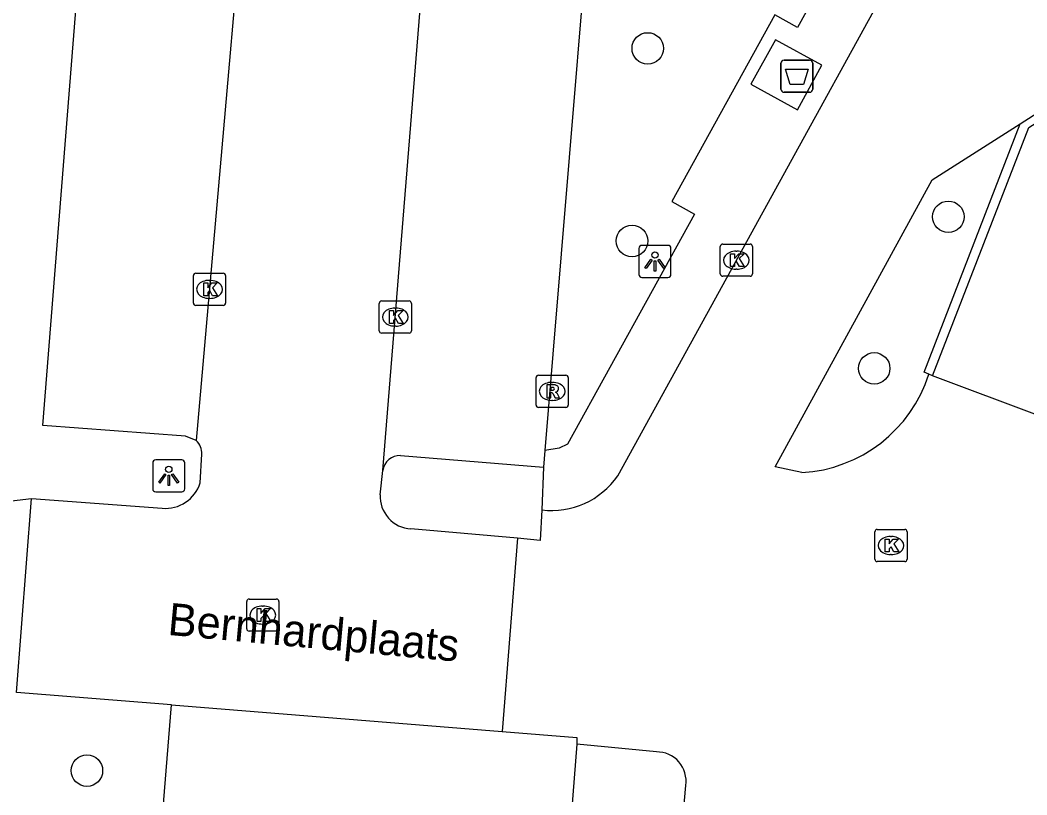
# Model space of a CAD drawing. Extents: x 159961 to 160856, y 382704 to 383353.
# Drawn here: x 160600.71 to 160632, y 383212.13 to 383236.21 of the extents above; entities that cross this region are included whole.
import ezdxf

# ---------------------------------------------------------------- set-up
doc = ezdxf.new("R2010")
doc.units = 0
for name, color, linetype in [('IMGEO_Afval_apart_plaats', 7, 'Continuous'), ('IMGEO_Boom', 7, 'Continuous'), ('IMGEO_Kolk', 7, 'Continuous'), ('IMGEO_Lichtpunt', 7, 'Continuous'), ('IMGEO_Muur', 7, 'Continuous'), ('IMGEO_Openbare_ruimte_label', 7, 'Continuous'), ('IMGEO_Parkeervlak_open', 7, 'Continuous'), ('IMGEO_Rijbaan_lokaal_open', 7, 'Continuous'), ('IMGEO_Rioolput', 7, 'Continuous'), ('IMGEO_Voetpad_gesloten', 7, 'Continuous'), ('IMGEO_Voetpad_open', 7, 'Continuous')]:
    doc.layers.add(name, color=color, linetype=linetype)

msp = doc.modelspace()

# ---------------------------------------------------------------- linework, layer by layer
at = {"layer": 'IMGEO_Afval_apart_plaats'}
for p, q in [((160624.454, 383234.965), (160625.244, 383234.965)), ((160625.244, 383234.965), (160624.454, 383234.965)), ((160624.354, 383234.065), (160624.354, 383234.865)), ((160624.354, 383234.865), (160624.354, 383234.065)), ((160625.344, 383234.865), (160625.344, 383234.065)), ((160625.344, 383234.065), (160625.344, 383234.865)), ((160625.244, 383233.965), (160624.454, 383233.965)), ((160624.454, 383233.965), (160625.244, 383233.965))]:
    msp.add_line(p, q, dxfattribs=at)
msp.add_lwpolyline([(160624.497, 383234.679), (160625.201, 383234.679), (160625.052, 383234.209), (160624.646, 383234.209), (160624.497, 383234.679)], dxfattribs=at)
for centre, start, end in [((160624.454, 383234.865), 90, 180), ((160624.454, 383234.865), 90, 180), ((160625.244, 383234.865), 0, 90), ((160625.244, 383234.865), 360, 90), ((160624.454, 383234.065), 180, 270), ((160624.454, 383234.065), 180, 270), ((160625.244, 383234.065), 270, 0), ((160625.244, 383234.065), 270, 0)]:
    msp.add_arc(centre, 0.1, start, end, dxfattribs=at)
at = {"layer": 'IMGEO_Boom'}
for centre in [(160620.216, 383235.328), (160629.556, 383230.094), (160619.728, 383229.343), (160627.253, 383225.382), (160602.789, 383212.88)]:
    msp.add_circle(centre, 0.489, dxfattribs=at)
at = {"layer": 'IMGEO_Kolk'}
for p, q in [((160622.47, 383228.318), (160622.47, 383229.17)), ((160622.545, 383229.244), (160623.397, 383229.244)), ((160622.958, 383229.024), (160622.983, 383229.024)), ((160623.471, 383229.17), (160623.471, 383228.318)), ((160622.981, 383228.464), (160622.956, 383228.464)), ((160606.098, 383227.413), (160606.098, 383228.265)), ((160606.173, 383228.339), (160607.025, 383228.339)), ((160606.586, 383228.119), (160606.611, 383228.119)), ((160607.099, 383228.265), (160607.099, 383227.413)), ((160623.397, 383228.244), (160622.545, 383228.244)), ((160606.609, 383227.559), (160606.584, 383227.559)), ((160611.948, 383227.477), (160612.8, 383227.477)), ((160607.025, 383227.339), (160606.173, 383227.339)), ((160611.873, 383226.551), (160611.873, 383227.403)), ((160612.361, 383227.257), (160612.386, 383227.257)), ((160612.874, 383227.403), (160612.874, 383226.551)), ((160612.384, 383226.697), (160612.359, 383226.697)), ((160612.8, 383226.477), (160611.948, 383226.477)), ((160627.273, 383219.45), (160627.273, 383220.302)), ((160627.348, 383220.376), (160628.2, 383220.376)), ((160628.274, 383220.302), (160628.274, 383219.45)), ((160627.761, 383220.156), (160627.786, 383220.156)), ((160627.784, 383219.596), (160627.759, 383219.596)), ((160628.2, 383219.376), (160627.348, 383219.376)), ((160607.754, 383217.288), (160607.754, 383218.14)), ((160607.829, 383218.214), (160608.681, 383218.214)), ((160608.755, 383218.14), (160608.755, 383217.288)), ((160608.242, 383217.994), (160608.267, 383217.994)), ((160608.265, 383217.434), (160608.24, 383217.434)), ((160608.681, 383217.214), (160607.829, 383217.214))]:
    msp.add_line(p, q, dxfattribs=at)
for points in [[(160622.47, 383228.318), (160622.47, 383229.17)], [(160622.545, 383229.244), (160623.397, 383229.244)], [(160623.471, 383229.17), (160623.471, 383228.318)], [(160622.791, 383228.944), (160622.914, 383228.944), (160622.914, 383228.793), (160623.044, 383228.944), (160623.208, 383228.944), (160623.062, 383228.793), (160623.215, 383228.544), (160623.063, 383228.544), (160622.978, 383228.708), (160622.914, 383228.641), (160622.914, 383228.544), (160622.791, 383228.544), (160622.791, 383228.944)], [(160606.098, 383227.413), (160606.098, 383228.265)], [(160606.173, 383228.339), (160607.025, 383228.339)], [(160607.099, 383228.265), (160607.099, 383227.413)], [(160623.397, 383228.244), (160622.545, 383228.244)], [(160606.419, 383228.039), (160606.542, 383228.039), (160606.542, 383227.888), (160606.672, 383228.039), (160606.836, 383228.039), (160606.69, 383227.888), (160606.843, 383227.639), (160606.691, 383227.639), (160606.606, 383227.803), (160606.542, 383227.736), (160606.542, 383227.639), (160606.419, 383227.639), (160606.419, 383228.039)], [(160611.948, 383227.477), (160612.8, 383227.477)], [(160607.025, 383227.339), (160606.173, 383227.339)], [(160611.873, 383226.551), (160611.873, 383227.403)], [(160612.194, 383227.177), (160612.317, 383227.177), (160612.317, 383227.026), (160612.447, 383227.177), (160612.611, 383227.177), (160612.465, 383227.026), (160612.618, 383226.777), (160612.466, 383226.777), (160612.381, 383226.941), (160612.317, 383226.874), (160612.317, 383226.777), (160612.194, 383226.777), (160612.194, 383227.177)], [(160612.874, 383227.403), (160612.874, 383226.551)], [(160612.8, 383226.477), (160611.948, 383226.477)], [(160627.273, 383219.45), (160627.273, 383220.302)], [(160627.348, 383220.376), (160628.2, 383220.376)], [(160628.274, 383220.302), (160628.274, 383219.45)], [(160627.594, 383220.076), (160627.717, 383220.076), (160627.717, 383219.925), (160627.847, 383220.076), (160628.011, 383220.076), (160627.865, 383219.925), (160628.018, 383219.676), (160627.866, 383219.676), (160627.781, 383219.84), (160627.717, 383219.773), (160627.717, 383219.676), (160627.594, 383219.676), (160627.594, 383220.076)], [(160628.2, 383219.376), (160627.348, 383219.376)], [(160607.754, 383217.288), (160607.754, 383218.14)], [(160607.829, 383218.214), (160608.681, 383218.214)], [(160608.755, 383218.14), (160608.755, 383217.288)], [(160608.075, 383217.914), (160608.198, 383217.914), (160608.198, 383217.763), (160608.328, 383217.914), (160608.492, 383217.914), (160608.346, 383217.763), (160608.499, 383217.514), (160608.347, 383217.514), (160608.262, 383217.678), (160608.198, 383217.611), (160608.198, 383217.514), (160608.075, 383217.514), (160608.075, 383217.914)], [(160608.681, 383217.214), (160607.829, 383217.214)]]:
    msp.add_lwpolyline(points, dxfattribs=at)
for centre, start, end in [((160622.547, 383229.168), 91.552, 178.448), ((160622.547, 383229.168), 91.552, 178.448), ((160623.395, 383229.168), 1.552, 88.448), ((160623.395, 383229.168), 1.552, 88.448), ((160606.175, 383228.263), 91.552, 178.448), ((160606.175, 383228.263), 91.552, 178.448), ((160607.023, 383228.263), 1.552, 88.448), ((160607.023, 383228.263), 1.552, 88.448), ((160622.547, 383228.32), 181.552, 268.448), ((160622.547, 383228.32), 181.552, 268.448), ((160623.395, 383228.32), 271.552, 358.448), ((160623.395, 383228.32), 271.552, 358.448), ((160611.95, 383227.401), 91.552, 178.448), ((160611.95, 383227.401), 91.552, 178.448), ((160612.798, 383227.401), 1.552, 88.448), ((160612.798, 383227.401), 1.552, 88.448), ((160606.175, 383227.415), 181.552, 268.448), ((160606.175, 383227.415), 181.552, 268.448), ((160607.023, 383227.415), 271.552, 358.448), ((160607.023, 383227.415), 271.552, 358.448), ((160611.95, 383226.553), 181.552, 268.448), ((160611.95, 383226.553), 181.552, 268.448), ((160612.798, 383226.553), 271.552, 358.448), ((160612.798, 383226.553), 271.552, 358.448), ((160627.35, 383220.3), 91.552, 178.448), ((160627.35, 383220.3), 91.552, 178.448), ((160628.198, 383220.3), 1.552, 88.448), ((160628.198, 383220.3), 1.552, 88.448), ((160627.35, 383219.452), 181.552, 268.448), ((160627.35, 383219.452), 181.552, 268.448), ((160628.198, 383219.452), 271.552, 358.448), ((160628.198, 383219.452), 271.552, 358.448), ((160607.831, 383218.138), 91.552, 178.448), ((160607.831, 383218.138), 91.552, 178.448), ((160608.679, 383218.138), 1.552, 88.448), ((160608.679, 383218.138), 1.552, 88.448), ((160607.831, 383217.29), 181.552, 268.448), ((160607.831, 383217.29), 181.552, 268.448), ((160608.679, 383217.29), 271.552, 358.448), ((160608.679, 383217.29), 271.552, 358.448)]:
    msp.add_arc(centre, 0.0765, start, end, dxfattribs=at)
for centre, major_axis, ratio, start_param, end_param in [((160622.957, 383228.744), (-0.387, 0.002), 0.722429, 4.712389, 7.853982), ((160622.982, 383228.744), (-0.39, 0.002), 0.717154, 1.570796, 4.712389), ((160606.585, 383227.839), (-0.387, 0.002), 0.722429, 4.712389, 7.853982), ((160606.61, 383227.839), (-0.39, 0.002), 0.717154, 1.570796, 4.712389), ((160612.36, 383226.977), (-0.387, 0.002), 0.722429, 4.712389, 7.853982), ((160612.385, 383226.977), (-0.39, 0.002), 0.717154, 1.570796, 4.712389), ((160627.76, 383219.876), (-0.387, 0.002), 0.722429, 4.712389, 7.853982), ((160627.785, 383219.876), (-0.39, 0.002), 0.717154, 1.570796, 4.712389), ((160608.241, 383217.714), (-0.387, 0.002), 0.722429, 4.712389, 7.853982), ((160608.266, 383217.714), (-0.39, 0.002), 0.717154, 1.570796, 4.712389)]:
    msp.add_ellipse(centre, major_axis=major_axis, ratio=ratio, start_param=start_param, end_param=end_param, dxfattribs=at)
at = {"layer": 'IMGEO_Lichtpunt'}
for p, q in [((160619.942, 383229.11), (160619.942, 383228.303)), ((160619.942, 383229.11), (160619.942, 383228.303)), ((160620.844, 383229.205), (160620.036, 383229.205)), ((160620.844, 383229.205), (160620.036, 383229.205)), ((160620.938, 383228.303), (160620.938, 383229.11)), ((160620.938, 383228.303), (160620.938, 383229.11)), ((160620.036, 383228.209), (160620.844, 383228.209)), ((160620.036, 383228.209), (160620.844, 383228.209)), ((160604.833, 383222.445), (160604.833, 383221.638)), ((160604.833, 383222.445), (160604.833, 383221.638)), ((160605.735, 383222.54), (160604.927, 383222.54)), ((160605.735, 383222.54), (160604.927, 383222.54)), ((160605.829, 383221.638), (160605.829, 383222.445)), ((160605.829, 383221.638), (160605.829, 383222.445)), ((160604.927, 383221.544), (160605.735, 383221.544)), ((160604.927, 383221.544), (160605.735, 383221.544))]:
    msp.add_line(p, q, dxfattribs=at)
for points in [[(160620.316, 383228.774), (160620.355, 383228.746), (160620.167, 383228.484), (160620.129, 383228.511), (160620.316, 383228.774)], [(160620.418, 383228.726), (160620.465, 383228.726), (160620.465, 383228.404), (160620.418, 383228.404), (160620.418, 383228.726)], [(160620.528, 383228.746), (160620.566, 383228.773), (160620.753, 383228.511), (160620.714, 383228.483), (160620.528, 383228.746)], [(160605.207, 383222.109), (160605.246, 383222.081), (160605.058, 383221.819), (160605.02, 383221.846), (160605.207, 383222.109)], [(160605.419, 383222.081), (160605.457, 383222.108), (160605.644, 383221.846), (160605.605, 383221.818), (160605.419, 383222.081)], [(160605.309, 383222.061), (160605.356, 383222.061), (160605.356, 383221.739), (160605.309, 383221.739), (160605.309, 383222.061)]]:
    msp.add_lwpolyline(points, dxfattribs=at)
for centre in [(160620.441, 383228.908), (160605.332, 383222.243)]:
    msp.add_circle(centre, 0.0994, dxfattribs=at)
for centre, start, end in [((160620.036, 383229.11), 90, 180), ((160620.036, 383229.11), 90, 180), ((160620.844, 383229.11), 0, 90), ((160620.844, 383229.11), 0, 90), ((160620.036, 383228.303), 180, 270), ((160620.036, 383228.303), 180, 270), ((160620.844, 383228.303), 270, 0), ((160620.844, 383228.303), 270, 360), ((160604.927, 383222.445), 90, 180), ((160604.927, 383222.445), 90, 180), ((160605.735, 383222.445), 0, 90), ((160605.735, 383222.445), 0, 90), ((160604.927, 383221.638), 180, 270), ((160604.927, 383221.638), 180, 270), ((160605.735, 383221.638), 270, 0), ((160605.735, 383221.638), 270, 360)]:
    msp.add_arc(centre, 0.0946, start, end, dxfattribs=at)
at = {"layer": 'IMGEO_Muur'}
for points in [[(160631.79, 383232.988), (160634.244, 383234.559), (160635.823, 383235.57), (160636.328, 383235.894), (160639.8, 383235.593)], [(160629.068, 383225.154), (160632.058, 383232.865), (160634.329, 383234.309), (160636.015, 383235.381), (160636.365, 383235.603), (160643.856, 383234.981), (160645.837, 383234.258)], [(160628.955, 383225.201), (160628.808, 383225.262), (160631.79, 383232.988)], [(160629.068, 383225.154), (160628.955, 383225.201)]]:
    msp.add_lwpolyline(points, dxfattribs=at)
at = {"layer": 'IMGEO_Parkeervlak_open'}
for points in [[(160619.035, 383247.17), (160617.021, 383222.827)], [(160618.008, 383213.698), (160617.644, 383208.944), (160605.013, 383209.916), (160605.417, 383214.921)]]:
    msp.add_lwpolyline(points, dxfattribs=at)
at = {"layer": 'IMGEO_Rijbaan_lokaal_open'}
for points in [[(160608.369, 383248.077), (160606.188, 383223.138)], [(160611.981, 383222.205), (160614.031, 383247.569)], [(160619.282, 383222.044), (160632.722, 383246.461)], [(160625.008, 383222.141), (160624.176, 383222.327), (160629.057, 383231.238), (160631.79, 383232.988)], [(160632.411, 383223.893), (160629.068, 383225.154)], [(160606.308, 383221.823), (160606.359, 383222.717)], [(160611.901, 383221.456), (160611.981, 383222.205)], [(160600.599, 383215.308), (160601.07, 383221.342)], [(160601.07, 383221.342), (160605.124, 383221.033)], [(160616.927, 383220.983), (160616.878, 383220.037), (160616.173, 383220.1)], [(160616.173, 383220.1), (160612.857, 383220.394)], [(160616.173, 383220.1), (160615.688, 383214.097)], [(160605.417, 383214.921), (160600.599, 383215.308)], [(160605.417, 383214.921), (160615.688, 383214.097)], [(160615.688, 383214.097), (160618.011, 383213.911), (160618.008, 383213.698)], [(160620.485, 383213.461), (160618.008, 383213.698)], [(160620.956, 383207.38), (160621.395, 383212.417)]]:
    msp.add_lwpolyline(points, dxfattribs=at)
for centre, radius, start, end in [((160624.742, 383226.56), 4.427, 273.4438, 342.127), ((160605.832, 383222.748), 0.528, 356.6365, 47.5751), ((160605.224, 383222.166), 1.137, 264.9772, 342.4476), ((160617.231, 383223.453), 2.488, 262.9849, 325.5212), ((160612.91, 383221.403), 1.01, 176.9873, 266.9991), ((160620.506, 383212.56), 0.901, 350.8404, 91.3135)]:
    msp.add_arc(centre, radius, start, end, dxfattribs=at)
at = {"layer": 'IMGEO_Rioolput'}
for p, q in [((160616.746, 383224.242), (160616.746, 383225.094)), ((160616.821, 383225.168), (160617.673, 383225.168)), ((160617.234, 383224.948), (160617.259, 383224.948)), ((160617.747, 383225.094), (160617.747, 383224.242)), ((160617.257, 383224.388), (160617.232, 383224.388)), ((160617.673, 383224.168), (160616.821, 383224.168))]:
    msp.add_line(p, q, dxfattribs=at)
for points in [[(160616.746, 383224.242), (160616.746, 383225.094)], [(160616.821, 383225.168), (160617.673, 383225.168)], [(160617.747, 383225.094), (160617.747, 383224.242)], [(160617.335, 383224.866), (160617.083, 383224.868), (160617.083, 383224.468)], [(160617.083, 383224.468), (160617.207, 383224.468), (160617.207, 383224.63), (160617.218, 383224.63)], [(160617.261, 383224.787), (160617.207, 383224.787), (160617.207, 383224.706)], [(160617.207, 383224.706), (160617.259, 383224.706)], [(160617.265, 383224.601), (160617.336, 383224.468), (160617.476, 383224.468), (160617.411, 383224.594)], [(160617.673, 383224.168), (160616.821, 383224.168)]]:
    msp.add_lwpolyline(points, dxfattribs=at)
for centre, radius, start, end in [((160616.823, 383225.092), 0.0765, 91.552, 178.448), ((160616.823, 383225.092), 0.0765, 91.552, 178.448), ((160617.671, 383225.092), 0.0765, 1.552, 88.448), ((160617.671, 383225.092), 0.0765, 1.552, 88.448), ((160617.217, 383224.577), 0.0533, 26.0293, 88.6989), ((160617.243, 383224.895), 0.19, 274.7715, 282.9687), ((160617.267, 383224.691), 0.0964, 77.0061, 93.1865), ((160617.281, 383224.748), 0.0378, 276.6634, 79.6772), ((160617.334, 383224.756), 0.109, 350.3612, 89.416), ((160617.332, 383224.756), 0.112, 277.5842, 350.9817), ((160617.316, 383224.541), 0.108, 29.5134, 73.7905), ((160616.823, 383224.244), 0.0765, 181.552, 268.448), ((160616.823, 383224.244), 0.0765, 181.552, 268.448), ((160617.671, 383224.244), 0.0765, 271.552, 358.448), ((160617.671, 383224.244), 0.0765, 271.552, 358.448)]:
    msp.add_arc(centre, radius, start, end, dxfattribs=at)
for centre, major_axis, ratio, start_param, end_param in [((160617.233, 383224.668), (-0.387, 0.002), 0.722429, 4.712389, 7.853982), ((160617.258, 383224.668), (-0.39, 0.002), 0.717154, 1.570796, 4.712389)]:
    msp.add_ellipse(centre, major_axis=major_axis, ratio=ratio, start_param=start_param, end_param=end_param, dxfattribs=at)
at = {"layer": 'IMGEO_Voetpad_gesloten'}
msp.add_lwpolyline([(160624.868, 383233.417), (160625.631, 383234.803), (160624.186, 383235.599), (160623.423, 383234.213), (160624.868, 383233.417)], dxfattribs=at)
at = {"layer": 'IMGEO_Voetpad_open'}
for points in [[(160606.188, 383223.138), (160605.848, 383223.278), (160601.421, 383223.602), (160603.401, 383248.519)], [(160630.363, 383245.93), (160629.685, 383244.702), (160624.87, 383235.982), (160624.169, 383236.368), (160620.966, 383230.566), (160621.666, 383230.179), (160617.719, 383223.031), (160617.463, 383222.906), (160617.021, 383222.827)], [(160617.021, 383222.827), (160616.978, 383222.309)], [(160612.535, 383222.677), (160616.978, 383222.309)], [(160616.978, 383222.309), (160616.927, 383220.983)], [(160598.751, 383221.072), (160601.07, 383221.342)]]:
    msp.add_lwpolyline(points, dxfattribs=at)
msp.add_arc((160612.527, 383222.125), 0.552, 89.2027, 171.6584, dxfattribs=at)

# ---------------------------------------------------------------- texts
at = {"layer": 'IMGEO_Openbare_ruimte_label'}
msp.add_text('Bernhardplaats', height=1, rotation=354.7226, dxfattribs=at).set_placement((160605.276, 383217.102))

doc.saveas('drawing.dxf')
